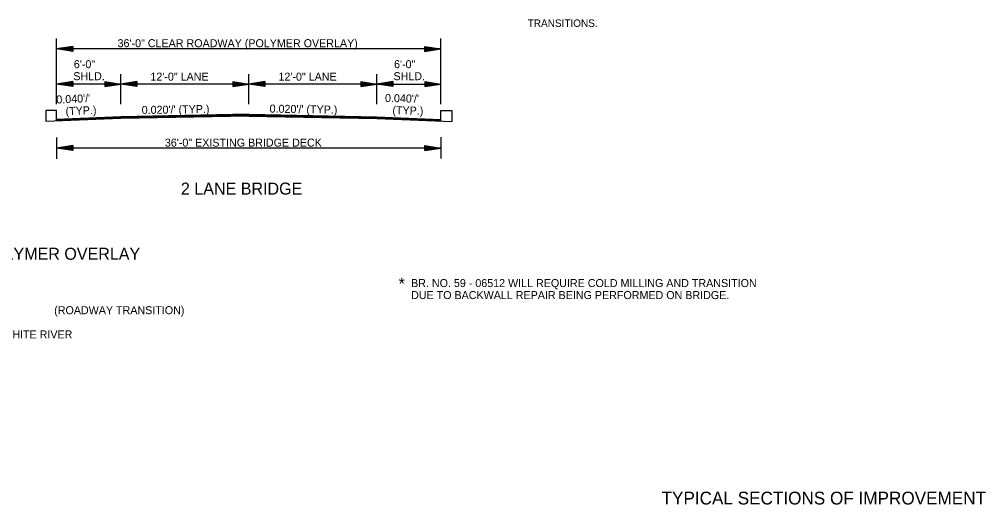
# Model space of a CAD drawing. Extents: x 550980 to 1930787, y -1972975 to 596640.
# Drawn here: x 551641 to 552546, y -1972975 to -1972521 of the extents above; entities that cross this region are included whole.
import ezdxf

# ---------------------------------------------------------------- set-up
doc = ezdxf.new("R2010")
doc.units = 0
for name, color, linetype in [('R_Border', 7, 'Continuous'), ('R_Border Notes', 7, 'Continuous'), ('R_Draft', 7, 'Continuous')]:
    doc.layers.add(name, color=color, linetype=linetype)

msp = doc.modelspace()

# ---------------------------------------------------------------- linework, layer by layer
at = {"layer": 'R_Border'}
for p, q in [((551665.37, -1972606.21), (551665.37, -1972616.33)), ((551675.54, -1972606.21), (551665.37, -1972606.21)), ((551675.54, -1972615.62), (551675.54, -1972606.21)), ((552035.54, -1972615.62), (552035.54, -1972606.21)), ((552035.54, -1972606.21), (552045.7, -1972606.21)), ((552045.7, -1972606.21), (552045.7, -1972616.33))]:
    msp.add_line(p, q, dxfattribs=at)
at = {"layer": 'R_Draft'}
for p, q in [((551675.54, -1972600.07), (551675.54, -1972538.58)), ((552035.54, -1972600.07), (552035.54, -1972538.58)), ((551690.54, -1972546.22), (551675.54, -1972548.47)), ((552035.54, -1972548.47), (551675.54, -1972548.47)), ((551690.54, -1972550.72), (551675.54, -1972548.47)), ((551690.54, -1972546.6), (551678.04, -1972548.47)), ((551690.54, -1972550.35), (551678.04, -1972548.47)), ((551690.54, -1972546.98), (551680.62, -1972548.47)), ((551690.54, -1972549.97), (551680.62, -1972548.47)), ((551690.54, -1972547.36), (551683.12, -1972548.47)), ((551690.54, -1972549.59), (551683.12, -1972548.47)), ((551690.54, -1972547.75), (551685.66, -1972548.47)), ((551690.54, -1972549.21), (551685.66, -1972548.47)), ((551690.54, -1972548.12), (551688.17, -1972548.47)), ((551690.54, -1972548.83), (551688.17, -1972548.47)), ((551690.54, -1972546.22), (551690.54, -1972550.72)), ((552020.54, -1972546.22), (552035.54, -1972548.47)), ((552020.54, -1972550.72), (552020.54, -1972546.22)), ((552020.54, -1972546.6), (552033.03, -1972548.47)), ((552020.54, -1972546.98), (552030.45, -1972548.47)), ((552020.54, -1972547.36), (552027.95, -1972548.47)), ((552020.54, -1972547.74), (552025.41, -1972548.47)), ((552020.54, -1972548.12), (552022.91, -1972548.47)), ((552020.54, -1972550.72), (552035.54, -1972548.47)), ((552020.54, -1972549.2), (552025.41, -1972548.47)), ((552020.54, -1972549.97), (552030.45, -1972548.47)), ((552020.54, -1972550.35), (552033.03, -1972548.47)), ((552020.54, -1972549.59), (552027.95, -1972548.47)), ((552020.54, -1972548.83), (552022.91, -1972548.47)), ((551735.54, -1972600.07), (551735.54, -1972572.12)), ((551855.54, -1972600.07), (551855.54, -1972572.12)), ((551975.54, -1972600.07), (551975.54, -1972572.12)), ((551690.54, -1972579.06), (551675.54, -1972581.31)), ((551735.54, -1972581.31), (551675.54, -1972581.31)), ((551690.54, -1972583.56), (551675.54, -1972581.31)), ((551690.54, -1972579.43), (551678.04, -1972581.31)), ((551690.54, -1972583.18), (551678.04, -1972581.31)), ((551690.54, -1972579.82), (551680.62, -1972581.31)), ((551690.54, -1972582.8), (551680.62, -1972581.31)), ((551690.54, -1972580.19), (551683.12, -1972581.31)), ((551690.54, -1972582.43), (551683.12, -1972581.31)), ((551690.54, -1972580.58), (551685.66, -1972581.31)), ((551690.54, -1972582.04), (551685.66, -1972581.31)), ((551690.54, -1972580.96), (551688.17, -1972581.31)), ((551690.54, -1972581.66), (551688.17, -1972581.31)), ((551690.54, -1972579.06), (551690.54, -1972583.56)), ((551720.54, -1972579.06), (551735.54, -1972581.31)), ((551720.54, -1972579.06), (551720.54, -1972583.56)), ((551720.54, -1972579.43), (551733.03, -1972581.31)), ((551720.54, -1972579.82), (551730.45, -1972581.31)), ((551720.54, -1972580.19), (551727.95, -1972581.31)), ((551720.54, -1972580.58), (551725.41, -1972581.31)), ((551720.54, -1972580.96), (551722.91, -1972581.31)), ((551720.54, -1972583.56), (551735.54, -1972581.31)), ((551720.54, -1972582.04), (551725.41, -1972581.31)), ((551720.54, -1972582.8), (551730.45, -1972581.31)), ((551720.54, -1972583.18), (551733.03, -1972581.31)), ((551720.54, -1972582.43), (551727.95, -1972581.31)), ((551720.54, -1972581.66), (551722.91, -1972581.31)), ((551750.54, -1972579.06), (551735.54, -1972581.31)), ((551855.54, -1972581.31), (551735.54, -1972581.31)), ((551750.54, -1972583.56), (551735.54, -1972581.31)), ((551750.54, -1972579.43), (551738.04, -1972581.31)), ((551750.54, -1972583.18), (551738.04, -1972581.31)), ((551750.54, -1972579.82), (551740.62, -1972581.31)), ((551750.54, -1972582.8), (551740.62, -1972581.31)), ((551750.54, -1972580.19), (551743.12, -1972581.31)), ((551750.54, -1972582.43), (551743.12, -1972581.31)), ((551750.54, -1972580.58), (551745.66, -1972581.31)), ((551750.54, -1972582.04), (551745.66, -1972581.31)), ((551750.54, -1972580.96), (551748.17, -1972581.31)), ((551750.54, -1972581.66), (551748.17, -1972581.31)), ((551750.54, -1972579.06), (551750.54, -1972583.56)), ((551840.54, -1972579.06), (551855.54, -1972581.31)), ((551840.54, -1972579.06), (551840.54, -1972583.56)), ((551840.54, -1972579.43), (551853.03, -1972581.31)), ((551840.54, -1972579.82), (551850.45, -1972581.31)), ((551840.54, -1972580.19), (551847.95, -1972581.31)), ((551840.54, -1972580.58), (551845.41, -1972581.31)), ((551840.54, -1972580.96), (551842.91, -1972581.31)), ((551840.54, -1972583.56), (551855.54, -1972581.31)), ((551840.54, -1972582.04), (551845.41, -1972581.31)), ((551840.54, -1972582.8), (551850.45, -1972581.31)), ((551840.54, -1972583.18), (551853.03, -1972581.31)), ((551840.54, -1972582.43), (551847.95, -1972581.31)), ((551840.54, -1972581.66), (551842.91, -1972581.31)), ((551870.54, -1972579.06), (551855.54, -1972581.31)), ((551975.54, -1972581.31), (551855.54, -1972581.31)), ((551870.54, -1972583.56), (551855.54, -1972581.31)), ((551870.54, -1972579.43), (551858.04, -1972581.31)), ((551870.54, -1972583.18), (551858.04, -1972581.31)), ((551870.54, -1972579.82), (551860.62, -1972581.31)), ((551870.54, -1972582.8), (551860.62, -1972581.31)), ((551870.54, -1972580.19), (551863.12, -1972581.31)), ((551870.54, -1972582.43), (551863.12, -1972581.31)), ((551870.54, -1972580.58), (551865.66, -1972581.31)), ((551870.54, -1972582.04), (551865.66, -1972581.31)), ((551870.54, -1972580.96), (551868.17, -1972581.31)), ((551870.54, -1972581.66), (551868.17, -1972581.31)), ((551870.54, -1972579.06), (551870.54, -1972583.56)), ((551960.54, -1972579.06), (551975.54, -1972581.31)), ((551960.54, -1972579.06), (551960.54, -1972583.56)), ((551960.54, -1972579.43), (551973.03, -1972581.31)), ((551960.54, -1972579.82), (551970.45, -1972581.31)), ((551960.54, -1972580.19), (551967.95, -1972581.31)), ((551960.54, -1972580.58), (551965.41, -1972581.31)), ((551960.54, -1972580.96), (551962.91, -1972581.31)), ((551960.54, -1972583.56), (551975.54, -1972581.31)), ((551960.54, -1972582.04), (551965.41, -1972581.31)), ((551960.54, -1972582.8), (551970.45, -1972581.31)), ((551960.54, -1972583.18), (551973.03, -1972581.31)), ((551960.54, -1972582.43), (551967.95, -1972581.31)), ((551960.54, -1972581.66), (551962.91, -1972581.31)), ((551990.54, -1972579.06), (551975.54, -1972581.31)), ((551975.54, -1972581.31), (552035.54, -1972581.31)), ((551990.54, -1972583.56), (551975.54, -1972581.31)), ((551990.54, -1972579.43), (551978.04, -1972581.31)), ((551990.54, -1972583.18), (551978.04, -1972581.31)), ((551990.54, -1972579.82), (551980.62, -1972581.31)), ((551990.54, -1972582.8), (551980.62, -1972581.31)), ((551990.54, -1972580.19), (551983.12, -1972581.31)), ((551990.54, -1972582.43), (551983.12, -1972581.31)), ((551990.54, -1972580.58), (551985.66, -1972581.31)), ((551990.54, -1972582.04), (551985.66, -1972581.31)), ((551990.54, -1972580.96), (551988.17, -1972581.31)), ((551990.54, -1972581.66), (551988.17, -1972581.31)), ((551990.54, -1972579.06), (551990.54, -1972583.56)), ((552020.54, -1972579.06), (552035.54, -1972581.31)), ((552020.54, -1972579.06), (552020.54, -1972583.56)), ((552020.54, -1972579.43), (552033.03, -1972581.31)), ((552020.54, -1972579.82), (552030.45, -1972581.31)), ((552020.54, -1972580.19), (552027.95, -1972581.31)), ((552020.54, -1972580.58), (552025.41, -1972581.31)), ((552020.54, -1972580.96), (552022.91, -1972581.31)), ((552020.54, -1972583.56), (552035.54, -1972581.31)), ((552020.54, -1972582.04), (552025.41, -1972581.31)), ((552020.54, -1972582.8), (552030.45, -1972581.31)), ((552020.54, -1972583.18), (552033.03, -1972581.31)), ((552020.54, -1972582.43), (552027.95, -1972581.31)), ((552020.54, -1972581.66), (552022.91, -1972581.31)), ((551735.54, -1972613.52), (551665.37, -1972616.33)), ((551735.54, -1972612.02), (551675.54, -1972614.42)), ((551735.54, -1972612.32), (551675.54, -1972614.72)), ((551735.54, -1972612.62), (551675.54, -1972615.02)), ((551735.54, -1972612.92), (551675.54, -1972615.32)), ((551735.54, -1972613.22), (551675.54, -1972615.62)), ((551855.54, -1972609.62), (551735.54, -1972612.02)), ((551855.54, -1972609.92), (551735.54, -1972612.32)), ((551855.54, -1972610.22), (551735.54, -1972612.62)), ((551855.54, -1972610.52), (551735.54, -1972612.92)), ((551855.54, -1972610.82), (551735.54, -1972613.22)), ((551855.54, -1972611.12), (551735.54, -1972613.52)), ((551855.54, -1972611.29), (551735.54, -1972613.69)), ((551855.54, -1972609.62), (551975.54, -1972612.02)), ((551855.54, -1972609.92), (551975.54, -1972612.32)), ((551855.54, -1972610.22), (551975.54, -1972612.62)), ((551855.54, -1972610.52), (551975.54, -1972612.92)), ((551855.54, -1972610.82), (551975.54, -1972613.22)), ((551855.54, -1972611.12), (551975.54, -1972613.52)), ((551855.54, -1972611.29), (551975.54, -1972613.69)), ((551975.54, -1972612.02), (552035.54, -1972614.42)), ((551975.54, -1972612.32), (552035.54, -1972614.72)), ((551975.54, -1972612.62), (552035.54, -1972615.02)), ((551975.54, -1972612.92), (552035.54, -1972615.32)), ((551975.54, -1972613.22), (552035.54, -1972615.62)), ((551975.54, -1972613.52), (552045.7, -1972616.33)), ((551675.54, -1972631.28), (551675.54, -1972651.28)), ((552035.54, -1972631.03), (552035.54, -1972651.03)), ((551690.54, -1972639.03), (551675.54, -1972641.28)), ((551690.54, -1972643.53), (551675.54, -1972641.28)), ((552035.54, -1972641.28), (551675.54, -1972641.28)), ((551690.54, -1972639.4), (551678.04, -1972641.28)), ((551690.54, -1972643.15), (551678.04, -1972641.28)), ((551690.54, -1972639.78), (551680.62, -1972641.28)), ((551690.54, -1972642.77), (551680.62, -1972641.28)), ((551690.54, -1972640.16), (551683.12, -1972641.28)), ((551690.54, -1972642.39), (551683.12, -1972641.28)), ((551690.54, -1972640.55), (551685.66, -1972641.28)), ((551690.54, -1972642.01), (551685.66, -1972641.28)), ((551690.54, -1972640.92), (551688.17, -1972641.28)), ((551690.54, -1972641.63), (551688.17, -1972641.28)), ((551690.54, -1972639.03), (551690.54, -1972643.53)), ((552020.54, -1972639.03), (552035.54, -1972641.28)), ((552020.54, -1972643.53), (552020.54, -1972639.03)), ((552020.54, -1972639.4), (552033.03, -1972641.28)), ((552020.54, -1972639.78), (552030.45, -1972641.28)), ((552020.54, -1972640.16), (552027.95, -1972641.28)), ((552020.54, -1972640.54), (552025.41, -1972641.28)), ((552020.54, -1972640.92), (552022.91, -1972641.28)), ((552020.54, -1972643.53), (552035.54, -1972641.28)), ((552020.54, -1972642), (552025.41, -1972641.28)), ((552020.54, -1972642.77), (552030.45, -1972641.28)), ((552020.54, -1972643.15), (552033.03, -1972641.28)), ((552020.54, -1972642.39), (552027.95, -1972641.28)), ((552020.54, -1972641.63), (552022.91, -1972641.28))]:
    msp.add_line(p, q, dxfattribs=at)

# ---------------------------------------------------------------- texts
at = {"layer": 'R_Border'}
msp.add_text('(ROADWAY TRANSITION)', height=7.5, dxfattribs=at).set_placement((551673.23, -1972796.95))
msp.add_text('TYPICAL SECTIONS OF IMPROVEMENT', height=12, rotation=360, dxfattribs=at).set_placement((552242.27, -1972975.23))
at = {"layer": 'R_Border Notes'}
msp.add_text('    TRANSITIONS.', height=7, dxfattribs=at).set_placement((552106.47, -1972527.78))
at = {"layer": 'R_Draft'}
for s, height, p in [('36\'-0" CLEAR ROADWAY (POLYMER OVERLAY)', 7.5, (551732.62, -1972546.8)), ('6\'-0"', 7.5, (551691.63, -1972566.45)), ('6\'-0"', 7.5, (551991.63, -1972566.45)), ('SHLD.', 7.5, (551691.13, -1972577.7)), ('12\'-0" LANE', 7.5, (551763.36, -1972578.14)), ('12\'-0" LANE', 7.5, (551883.36, -1972578.14)), ('SHLD.', 7.5, (551991.13, -1972577.7)), ('36\'-0" EXISTING BRIDGE DECK', 7.5, (551776.92, -1972639.95)), ('2 LANE BRIDGE', 11.25, (551791.97, -1972684.9)), ('36 FT. CLEAR ROADWAY BRIDGES - POLYMER OVERLAY', 11.25, (551340.01, -1972745.96)), ('*', 11.25, (551995.96, -1972773.89)), ('BR. NO. 59 - 06512 WILL REQUIRE COLD MILLING AND TRANSITION', 7.5, (552007.61, -1972771.52)), ('DUE TO BACKWALL REPAIR BEING PERFORMED ON BRIDGE.', 7.5, (552007.61, -1972782.77)), ('60  - BR. NO. 06370 - HWY. 23 - WHITE RIVER', 7.5, (551475.71, -1972819.62))]:
    msp.add_text(s, height=height, dxfattribs=at).set_placement(p)
for s, rotation, p in [("  0.040'/'", 2.44797, (551669.81, -1972599.84)), ("0.040'/'", 358.68162, (551983.11, -1972598.07)), (' (TYP.)', 2.44797, (551681.24, -1972610.62)), ("0.020'/' (TYP.)", 0.97192, (551755.28, -1972609.41)), ("0.020'/' (TYP.)", 359.02808, (551875.02, -1972608.04)), ('(TYP.)', 358.68162, (551990.05, -1972609.48))]:
    msp.add_text(s, height=7.5, rotation=rotation, dxfattribs=at).set_placement(p)

doc.saveas('drawing.dxf')
